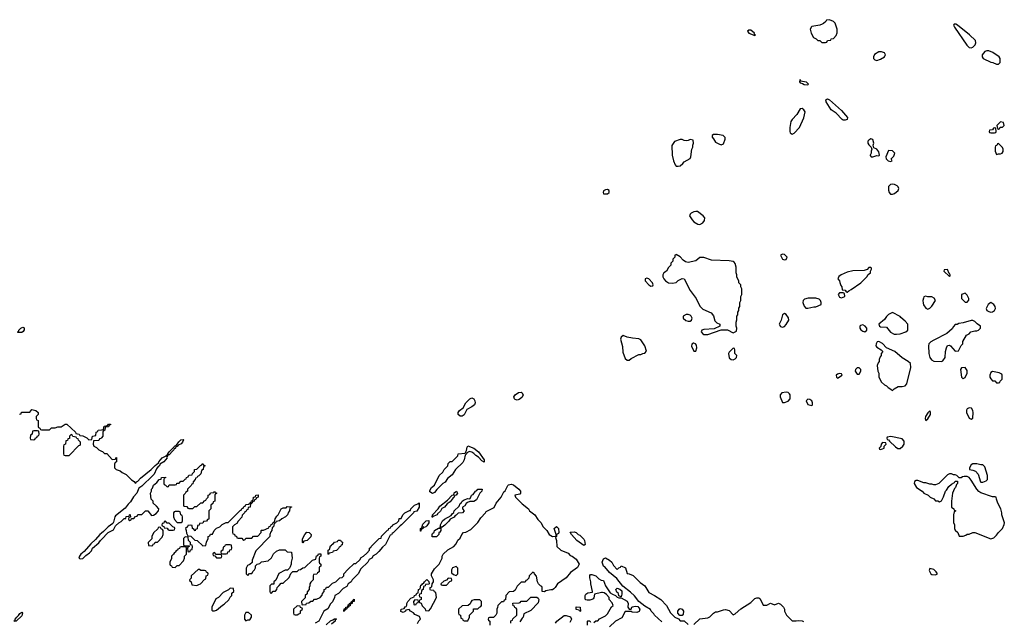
# Model space of a CAD drawing. Header units: inches. Extents: x 2701323 to 2964515, y 494916 to 722124.
# Tile 328 of 656: x 2769167 to 2779189, y 673928 to 680046. Entities that reach past the tile are written whole.
import ezdxf

# ---------------------------------------------------------------- set-up
doc = ezdxf.new("R2010")
doc.units = ezdxf.units.IN
doc.header["$MEASUREMENT"] = 0
for name, color, linetype in [('C7667', 7, 'Continuous'), ('C7677', 7, 'Continuous'), ('C7678', 7, 'Continuous')]:
    doc.layers.add(name, color=color, linetype=linetype)

msp = doc.modelspace()

# ---------------------------------------------------------------- linework, layer by layer
at = {"layer": 'C7667', "color": 2}
for points, elevation in [([(2769150, 676866), (2769148, 676870), (2769158, 676882), (2769158, 676890), (2769178, 676910), (2769198, 676918), (2769213, 676913), (2769213, 676893), (2769204, 676876), (2769190, 676866)], 6), ([(2769350, 675866), (2769310, 675866), (2769298, 675862), (2769294, 675830), (2769278, 675822), (2769274, 675790), (2769278, 675778), (2769310, 675774), (2769322, 675778), (2769327, 675793), (2769342, 675798), (2769347, 675813), (2769362, 675818), (2769366, 675830), (2769362, 675862)], 6), ([(2769690, 675826), (2769674, 675810), (2769673, 675787), (2769658, 675782), (2769653, 675767), (2769638, 675762), (2769634, 675730), (2769618, 675722), (2769614, 675710), (2769614, 675630), (2769618, 675618), (2769630, 675614), (2769670, 675614), (2769770, 675714), (2769782, 675718), (2769786, 675730), (2769786, 675750), (2769766, 675770), (2769762, 675782), (2769748, 675788), (2769742, 675802), (2769707, 675807), (2769702, 675822)], 6), ([(2769130, 673930), (2769109, 673930), (2769122, 673938), (2769121, 673950), (2769137, 673970), (2769155, 673985), (2769170, 674006), (2769190, 674021), (2769197, 674010), (2769190, 673983)], 2)]:
    msp.add_lwpolyline(points, close=True, dxfattribs=dict(at, elevation=elevation))
at = {"layer": 'C7667', "color": 2, "elevation": 6}
for points in [[(2769167, 676033), (2769182, 676038), (2769187, 676053), (2769270, 676054), (2769290, 676082), (2769333, 676073), (2769354, 676050), (2769354, 676030), (2769334, 676010), (2769334, 675990), (2769338, 675978), (2769354, 675970), (2769354, 675910), (2769358, 675898), (2769373, 675893), (2769378, 675878), (2769390, 675874), (2769470, 675874), (2769490, 675894), (2769530, 675894), (2769556, 675904), (2769590, 675905), (2769630, 675934), (2769647, 675933), (2769734, 675850), (2769738, 675838), (2769772, 675832), (2769778, 675818), (2769810, 675814), (2769852, 675792), (2769870, 675774), (2769902, 675778), (2769908, 675812), (2769942, 675818), (2769946, 675850), (2769962, 675858), (2769967, 675873), (2770000, 675876)], [(2770000, 675795), (2769993, 675787), (2769978, 675782), (2769973, 675767), (2769918, 675762), (2769914, 675730), (2769922, 675710), (2769950, 675694), (2769974, 675670), (2770000, 675658)], [(2770000, 674823), (2769984, 674810), (2769940, 674760), (2769890, 674716), (2769822, 674638), (2769788, 674612), (2769775, 674590), (2769771, 674570), (2769782, 674562), (2769810, 674567), (2769842, 674598), (2769877, 674623), (2769897, 674643), (2769910, 674671), (2769973, 674727), (2769990, 674751), (2770000, 674761)]]:
    msp.add_lwpolyline(points, dxfattribs=at)
at = {"layer": 'C7677', "color": 2}
for points, elevation in [([(2777336, 680000), (2777311, 679989), (2777230, 679978), (2777225, 679975), (2777212, 679950), (2777222, 679910), (2777245, 679865), (2777274, 679850), (2777290, 679834), (2777310, 679834), (2777330, 679814), (2777370, 679814), (2777382, 679818), (2777390, 679834), (2777422, 679838), (2777427, 679853), (2777450, 679854), (2777476, 679884), (2777487, 679913), (2777488, 679950), (2777471, 680000)], 10), ([(2778677, 680000), (2778672, 679990), (2778681, 679970), (2778807, 679787), (2778830, 679764), (2778850, 679760), (2778870, 679767), (2778893, 679790), (2778900, 679810), (2778895, 679835), (2778833, 679893), (2778712, 679992), (2778694, 680000)], 10), ([(2770000, 675876), (2770022, 675878), (2770027, 675913), (2770062, 675918), (2770070, 675934), (2770090, 675934), (2770093, 675927), (2770078, 675922), (2770070, 675906), (2770038, 675902), (2770034, 675870), (2770018, 675862), (2770014, 675850), (2770014, 675810), (2770000, 675795)], 6), ([(2770000, 675658), (2770010, 675654), (2770030, 675634), (2770053, 675633), (2770110, 675574), (2770142, 675578), (2770146, 675590), (2770153, 675593), (2770154, 675550), (2770138, 675542), (2770133, 675527), (2770132, 675490), (2770150, 675472), (2770190, 675458), (2770210, 675442), (2770250, 675422), (2770305, 675365), (2770334, 675350), (2770338, 675338), (2770350, 675334), (2770355, 675345), (2770370, 675352), (2770397, 675383), (2770504, 675470), (2770547, 675513), (2770580, 675540), (2770584, 675550), (2770619, 675590), (2770650, 675607), (2770655, 675605), (2770670, 675622), (2770680, 675620), (2770665, 675595), (2770667, 675590), (2770635, 675550), (2770594, 675526), (2770590, 675510), (2770578, 675502), (2770561, 675479), (2770535, 675425), (2770523, 675410), (2770410, 675301), (2770379, 675281), (2770359, 675230), (2770327, 675193), (2770296, 675144), (2770270, 675120), (2770242, 675078), (2770141, 674999), (2770135, 674990), (2770123, 674937), (2770116, 674924), (2770067, 674890), (2770020, 674840), (2770000, 674823)], 6), ([(2770000, 674761), (2770069, 674831), (2770122, 674858), (2770143, 674897), (2770178, 674930), (2770199, 674941), (2770230, 674972), (2770246, 674974), (2770250, 674992), (2770282, 674998), (2770286, 675010), (2770293, 675013), (2770294, 674986), (2770278, 674982), (2770274, 674970), (2770278, 674958), (2770290, 674954), (2770302, 674958), (2770306, 674974), (2770330, 674974), (2770347, 674993), (2770362, 674998), (2770370, 675014), (2770410, 675014), (2770448, 675052), (2770471, 675051), (2770510, 675005), (2770530, 675006), (2770556, 675024), (2770579, 675050), (2770582, 675070), (2770560, 675100), (2770526, 675130), (2770526, 675150), (2770506, 675170), (2770498, 675230), (2770509, 675251), (2770509, 675270), (2770519, 675281), (2770530, 675312), (2770562, 675338), (2770588, 675370), (2770607, 675373), (2770609, 675390), (2770653, 675393), (2770653, 675387), (2770638, 675382), (2770634, 675370), (2770634, 675330), (2770638, 675318), (2770653, 675313), (2770670, 675294), (2770682, 675298), (2770690, 675314), (2770750, 675314), (2770762, 675318), (2770767, 675333), (2770790, 675334), (2770807, 675353), (2770830, 675354), (2770850, 675374), (2770862, 675378), (2770866, 675390), (2770882, 675398), (2770890, 675414), (2770922, 675418), (2770926, 675430), (2770946, 675450), (2770946, 675470), (2770970, 675474), (2771007, 675513), (2771022, 675518), (2771030, 675534), (2771038, 675518), (2771054, 675510), (2771038, 675502), (2771034, 675470), (2771018, 675462), (2771010, 675426), (2770990, 675406), (2770978, 675402), (2770970, 675386), (2770958, 675382), (2770954, 675370), (2770933, 675347), (2770930, 675326), (2770918, 675322), (2770914, 675310), (2770874, 675270), (2770874, 675250), (2770858, 675242), (2770853, 675227), (2770834, 675210), (2770834, 675110), (2770838, 675098), (2770870, 675094), (2770878, 675078), (2770890, 675074), (2770930, 675074), (2770950, 675094), (2770970, 675094), (2771010, 675134), (2771030, 675134), (2771047, 675153), (2771062, 675158), (2771067, 675173), (2771086, 675190), (2771086, 675210), (2771102, 675218), (2771110, 675234), (2771142, 675238), (2771150, 675252), (2771158, 675238), (2771170, 675234), (2771172, 675228), (2771158, 675222), (2771154, 675210), (2771154, 675150), (2771138, 675142), (2771133, 675127), (2771114, 675110), (2771114, 675070), (2771094, 675050), (2771093, 674967), (2771078, 674962), (2771070, 674946), (2771038, 674942), (2771030, 674926), (2770998, 674922), (2770993, 674907), (2770978, 674902), (2770973, 674867), (2770958, 674862), (2770952, 674848), (2770946, 674850), (2770942, 674862), (2770926, 674870), (2770922, 674902), (2770910, 674906), (2770878, 674902), (2770874, 674890), (2770854, 674870), (2770862, 674850), (2770864, 674824), (2770878, 674798), (2770910, 674794), (2770950, 674754), (2770974, 674750), (2771030, 674694), (2771062, 674698), (2771068, 674732), (2771086, 674770), (2771086, 674790), (2771102, 674798), (2771110, 674814), (2771130, 674814), (2771146, 674850), (2771170, 674874), (2771206, 674890), (2771228, 674912), (2771270, 674932), (2771290, 674934), (2771410, 675054), (2771422, 675058), (2771430, 675074), (2771442, 675078), (2771450, 675094), (2771462, 675098), (2771470, 675114), (2771502, 675118), (2771506, 675130), (2771522, 675138), (2771528, 675152), (2771542, 675158), (2771548, 675190), (2771566, 675194), (2771570, 675212), (2771593, 675213), (2771594, 675190), (2771578, 675182), (2771570, 675166), (2771558, 675162), (2771554, 675150), (2771538, 675142), (2771530, 675126), (2771518, 675122), (2771512, 675090), (2771494, 675086), (2771490, 675066), (2771478, 675062), (2771472, 675048), (2771458, 675042), (2771454, 675030), (2771433, 675007), (2771430, 674986), (2771390, 674946), (2771377, 674923), (2771354, 674910), (2771334, 674890), (2771334, 674830), (2771338, 674818), (2771353, 674813), (2771358, 674798), (2771373, 674793), (2771378, 674778), (2771390, 674774), (2771430, 674774), (2771438, 674758), (2771450, 674754), (2771462, 674758), (2771470, 674774), (2771530, 674774), (2771548, 674792), (2771590, 674794), (2771626, 674830), (2771626, 674850), (2771630, 674854), (2771650, 674854), (2771702, 674878), (2771707, 674893), (2771722, 674898), (2771728, 674912), (2771742, 674918), (2771747, 674933), (2771762, 674938), (2771766, 674970), (2771783, 674997), (2771798, 675010), (2771829, 675071), (2771850, 675082), (2771878, 675082), (2771890, 675094), (2771933, 675093), (2771933, 675087), (2771918, 675082), (2771914, 675050), (2771904, 675036), (2771894, 675010), (2771874, 674990), (2771834, 674970), (2771810, 674948), (2771778, 674942), (2771772, 674928), (2771758, 674922), (2771752, 674888), (2771738, 674882), (2771734, 674850), (2771724, 674836), (2771714, 674810), (2771714, 674790), (2771570, 674646), (2771534, 674550), (2771533, 674527), (2771510, 674506), (2771485, 674495), (2771473, 674467), (2771474, 674410), (2771490, 674394), (2771507, 674413), (2771530, 674414), (2771543, 674437), (2771558, 674450), (2771566, 674470), (2771567, 674493), (2771586, 674510), (2771610, 674514), (2771630, 674532), (2771696, 674544), (2771730, 674574), (2771750, 674614), (2771780, 674640), (2771813, 674653), (2771870, 674654), (2771890, 674634), (2771934, 674630), (2771942, 674570), (2771932, 674530), (2771932, 674508), (2771920, 674480), (2771913, 674467), (2771892, 674448), (2771870, 674448), (2771805, 674415), (2771773, 674347), (2771754, 674330), (2771753, 674307), (2771730, 674306), (2771714, 674290), (2771714, 674230), (2771718, 674218), (2771730, 674214), (2771747, 674233), (2771770, 674234), (2771786, 674250), (2771787, 674273), (2771807, 674293), (2771830, 674314), (2771850, 674314), (2771910, 674374), (2771927, 674413), (2771947, 674433), (2771990, 674434), (2772008, 674452), (2772027, 674453), (2772050, 674472), (2772070, 674474), (2772146, 674550), (2772182, 674558), (2772188, 674592), (2772202, 674598), (2772210, 674614), (2772233, 674613), (2772234, 674590), (2772218, 674582), (2772214, 674570), (2772214, 674530), (2772218, 674518), (2772234, 674510), (2772234, 674490), (2772218, 674482), (2772214, 674470), (2772214, 674430), (2772198, 674422), (2772190, 674406), (2772158, 674402), (2772154, 674390), (2772154, 674350), (2772130, 674326), (2772122, 674310), (2772122, 674290), (2772112, 674270), (2772112, 674250), (2772093, 674227), (2772092, 674208), (2772074, 674190), (2772073, 674167), (2772034, 674130), (2772038, 674098), (2772050, 674094), (2772082, 674098), (2772087, 674113), (2772110, 674114), (2772130, 674134), (2772150, 674134), (2772168, 674152), (2772187, 674153), (2772226, 674170), (2772247, 674193), (2772248, 674212), (2772266, 674230), (2772266, 674250), (2772282, 674258), (2772290, 674274), (2772310, 674274), (2772350, 674314), (2772386, 674330), (2772426, 674370), (2772450, 674374), (2772466, 674390), (2772466, 674410), (2772507, 674453), (2772570, 674514), (2772590, 674514), (2772630, 674554), (2772643, 674577), (2772666, 674590), (2772700, 674620), (2772726, 674650), (2772726, 674670), (2772742, 674678), (2772746, 674690), (2772826, 674770), (2772846, 674774), (2772850, 674794), (2772910, 674854), (2772922, 674858), (2772926, 674870), (2772942, 674878), (2772948, 674892), (2772962, 674898), (2772966, 674910), (2773006, 674930), (2773026, 674950), (2773030, 674974), (2773050, 674974), (2773066, 675010), (2773086, 675030), (2773134, 675054), (2773146, 675054), (2773148, 675070), (2773186, 675110), (2773218, 675122), (2773234, 675134), (2773234, 675090), (2773211, 675049), (2773178, 675042), (2773174, 675030), (2773162, 675018), (2773054, 674910), (2773040, 674900), (2772970, 674826), (2772958, 674822), (2772950, 674806), (2772938, 674802), (2772892, 674710), (2772860, 674680), (2772824, 674636), (2772794, 674610), (2772765, 674595), (2772751, 674569), (2772725, 674555), (2772711, 674529), (2772640, 674460), (2772612, 674410), (2772552, 674348), (2772542, 674330), (2772512, 674308), (2772497, 674283), (2772460, 674260), (2772411, 674209), (2772374, 674190), (2772372, 674170), (2772350, 674126), (2772330, 674106), (2772304, 674056), (2772262, 674030), (2772211, 673929), (2772174, 673910)], 6), ([(2773215, 673905), (2773230, 673934), (2773246, 673950), (2773235, 673975), (2773190, 673998), (2773175, 674015), (2773146, 674030), (2773130, 674046), (2773098, 674042), (2773094, 674030), (2773070, 674018), (2773048, 674028), (2773049, 674051), (2773082, 674058), (2773090, 674074), (2773102, 674078), (2773108, 674092), (2773108, 674108), (2773118, 674130), (2773150, 674162), (2773182, 674178), (2773186, 674190), (2773202, 674198), (2773210, 674214), (2773222, 674218), (2773228, 674250), (2773242, 674258), (2773250, 674294), (2773262, 674298), (2773266, 674310), (2773282, 674318), (2773286, 674330), (2773310, 674352), (2773333, 674333), (2773334, 674310), (2773330, 674306), (2773298, 674302), (2773293, 674287), (2773278, 674282), (2773274, 674250), (2773258, 674242), (2773252, 674208), (2773238, 674202), (2773234, 674190), (2773238, 674178), (2773252, 674172), (2773254, 674150), (2773238, 674142), (2773234, 674130), (2773238, 674118), (2773253, 674113), (2773264, 674084), (2773293, 674053), (2773298, 674038), (2773330, 674034), (2773350, 674054), (2773408, 674170), (2773402, 674222), (2773388, 674228), (2773382, 674242), (2773350, 674246), (2773346, 674250), (2773346, 674270), (2773362, 674278), (2773366, 674310), (2773378, 674330), (2773378, 674350), (2773358, 674390), (2773358, 674410), (2773390, 674462), (2773438, 674510), (2773468, 674570), (2773468, 674590), (2773478, 674610), (2773525, 674655), (2773586, 674690), (2773610, 674714), (2773628, 674752), (2773650, 674774), (2773666, 674810), (2773686, 674830), (2773707, 674833), (2773760, 674860), (2773830, 674932), (2773860, 674980), (2773908, 675030), (2773915, 675045), (2773995, 675085), (2774018, 675130), (2774068, 675190), (2774095, 675245), (2774110, 675254), (2774135, 675310), (2774143, 675317), (2774170, 675322), (2774194, 675314), (2774247, 675270), (2774263, 675250), (2774266, 675230), (2774259, 675221), (2774208, 675212), (2774215, 675190), (2774282, 675122), (2774346, 675070), (2774356, 675050), (2774410, 675011), (2774442, 674962), (2774475, 674930), (2774491, 674891), (2774531, 674850), (2774558, 674810), (2774590, 674791), (2774627, 674793), (2774628, 674812), (2774607, 674870), (2774630, 674891), (2774650, 674871), (2774654, 674830), (2774650, 674822), (2774632, 674810), (2774631, 674790), (2774621, 674779), (2774631, 674750), (2774634, 674690), (2774674, 674650), (2774750, 674622), (2774770, 674598), (2774790, 674591), (2774830, 674559), (2774862, 674510), (2774844, 674476), (2774775, 674425), (2774731, 674369), (2774642, 674310), (2774618, 674270), (2774603, 674257), (2774590, 674249), (2774572, 674248), (2774524, 674236), (2774510, 674228), (2774486, 674230), (2774486, 674270), (2774482, 674282), (2774467, 674287), (2774448, 674308), (2774438, 674330), (2774427, 674387), (2774406, 674410), (2774402, 674422), (2774390, 674426), (2774354, 674390), (2774350, 674366), (2774330, 674346), (2774318, 674342), (2774313, 674327), (2774270, 674326), (2774230, 674286), (2774210, 674246), (2774194, 674230), (2774150, 674226), (2774114, 674190), (2774113, 674147), (2774098, 674142), (2774090, 674126), (2774070, 674126), (2774034, 674090), (2774032, 674068), (2774022, 674050), (2774022, 674010), (2774014, 673990), (2773990, 673966), (2773950, 673966), (2773938, 673962), (2773934, 673950), (2773938, 673938), (2773954, 673930), (2773953, 673887)], 6), ([(2775702, 673922), (2775629, 673990), (2775623, 674003), (2775595, 674030), (2775586, 674046), (2775530, 674081), (2775470, 674129), (2775425, 674185), (2775385, 674225), (2775305, 674285), (2775244, 674364), (2775170, 674425), (2775122, 674482), (2775109, 674490), (2775095, 674530), (2775110, 674562), (2775130, 674572), (2775171, 674551), (2775194, 674530), (2775210, 674494), (2775250, 674454), (2775267, 674473), (2775282, 674478), (2775288, 674492), (2775334, 674470), (2775350, 674414), (2775370, 674412), (2775410, 674392), (2775481, 674321), (2775531, 674290), (2775570, 674222), (2775630, 674191), (2775692, 674150), (2775752, 674090), (2775790, 674014), (2775834, 673970), (2775873, 673953), (2775890, 673934), (2775930, 673934), (2775970, 673894)], 6), ([(2775010, 673914), (2775030, 673934), (2775050, 673934), (2775070, 673954), (2775130, 673982), (2775150, 674002), (2775190, 674074), (2775206, 674090), (2775196, 674116), (2775168, 674150), (2775166, 674170), (2775140, 674200), (2775116, 674216), (2775100, 674220), (2775090, 674222), (2775018, 674202), (2775012, 674168), (2775004, 674156), (2774990, 674148), (2774970, 674142), (2774942, 674142), (2774927, 674147), (2774922, 674162), (2774922, 674190), (2774930, 674202), (2774950, 674218), (2774996, 674224), (2774998, 674230), (2774982, 674310), (2774982, 674330), (2774969, 674370), (2774970, 674394), (2774978, 674402), (2774990, 674405), (2775030, 674390), (2775061, 674361), (2775086, 674346), (2775110, 674341), (2775128, 674288), (2775178, 674218), (2775202, 674202), (2775231, 674191), (2775250, 674172), (2775265, 674165), (2775290, 674165), (2775350, 674131), (2775359, 674110), (2775358, 674070), (2775370, 674052), (2775390, 674052), (2775396, 674070), (2775404, 674076), (2775430, 674083), (2775458, 674078), (2775478, 674050), (2775473, 674027), (2775450, 674018), (2775400, 674020), (2775390, 674026), (2775330, 674026), (2775297, 673963), (2775232, 673930), (2775172, 673870)], 6), ([(2774166, 673910), (2774167, 673933), (2774182, 673938), (2774187, 673953), (2774226, 673990), (2774226, 674050), (2774222, 674062), (2774208, 674068), (2774202, 674082), (2774190, 674086), (2774187, 674113), (2774250, 674114), (2774262, 674118), (2774270, 674134), (2774330, 674134), (2774370, 674172), (2774430, 674174), (2774444, 674164), (2774451, 674151), (2774446, 674114), (2774370, 674038), (2774298, 674002), (2774292, 673970), (2774280, 673960), (2774257, 673923)], 6), ([(2776030, 673894), (2776090, 673952), (2776170, 673962), (2776190, 673972), (2776228, 674010), (2776250, 674025), (2776270, 674025), (2776330, 674043), (2776350, 674047), (2776390, 674036), (2776430, 673992), (2776450, 674002), (2776507, 674053), (2776610, 674118), (2776650, 674158), (2776670, 674166), (2776690, 674165), (2776699, 674159), (2776715, 674135), (2776733, 674093), (2776770, 674092), (2776810, 674112), (2776850, 674094), (2776890, 674112), (2776910, 674102), (2776942, 674070), (2776952, 674052), (2776952, 674030), (2776972, 673990), (2777030, 673932), (2777070, 673931), (2777090, 673936), (2777130, 673931), (2777144, 673924)], 6), ([(2772288, 673892), (2772330, 673934), (2772356, 673944), (2772370, 673954), (2772390, 673954), (2772391, 673950), (2772378, 673942), (2772378, 673930), (2772342, 673898)], 6), ([(2774622, 673910), (2774635, 673930), (2774710, 673985), (2774730, 673985), (2774772, 673972), (2774782, 673950), (2774765, 673915)], 6), ([(2774946, 673890), (2774946, 673930), (2774950, 673934), (2774970, 673934), (2774978, 673918)], 6)]:
    msp.add_lwpolyline(points, dxfattribs=dict(at, elevation=elevation))
for points, elevation in [([(2776590, 679941), (2776575, 679930), (2776588, 679908), (2776650, 679886), (2776658, 679890), (2776644, 679904), (2776645, 679910), (2776610, 679938)], 10), ([(2777940, 679720), (2777910, 679719), (2777868, 679692), (2777856, 679670), (2777858, 679650), (2777870, 679638), (2777890, 679631), (2777930, 679643), (2777968, 679670), (2777976, 679684), (2777978, 679690), (2777968, 679708)], 10), ([(2779030, 679729), (2779010, 679729), (2778990, 679722), (2778962, 679690), (2778962, 679670), (2778974, 679650), (2779053, 679613), (2779072, 679612), (2779110, 679594), (2779130, 679594), (2779146, 679610), (2779146, 679650), (2779138, 679670), (2779073, 679713)], 10), ([(2777110, 679435), (2777106, 679434), (2777105, 679415), (2777110, 679405), (2777136, 679396), (2777150, 679386), (2777190, 679382), (2777195, 679390), (2777175, 679410), (2777136, 679416), (2777121, 679421)], 10), ([(2777130, 679142), (2777110, 679138), (2777078, 679082), (2777028, 679032), (2777015, 679010), (2777005, 678950), (2777005, 678910), (2777010, 678894), (2777030, 678882), (2777050, 678891), (2777104, 678950), (2777148, 679048), (2777162, 679110), (2777148, 679130)], 10), ([(2777550, 679024), (2777539, 679030), (2777476, 679096), (2777428, 679128), (2777374, 679210), (2777373, 679230), (2777390, 679242), (2777410, 679232), (2777530, 679123), (2777593, 679050), (2777588, 679032), (2777570, 679026)], 6), ([(2779090, 678946), (2779078, 678942), (2779070, 678926), (2779038, 678922), (2779034, 678910), (2779038, 678898), (2779050, 678894), (2779090, 678894), (2779102, 678898), (2779106, 678910), (2779102, 678942)], 10), ([(2779150, 679006), (2779114, 678970), (2779118, 678938), (2779130, 678934), (2779142, 678938), (2779147, 678953), (2779170, 678954), (2779186, 678970), (2779182, 679002)], 10), ([(2776270, 678878), (2776230, 678878), (2776214, 678870), (2776214, 678850), (2776230, 678834), (2776250, 678802), (2776282, 678782), (2776307, 678773), (2776330, 678782), (2776349, 678830), (2776348, 678848), (2776328, 678868)], 10), ([(2775990, 678828), (2775970, 678818), (2775950, 678815), (2775930, 678818), (2775910, 678828), (2775890, 678828), (2775831, 678809), (2775810, 678778), (2775806, 678766), (2775807, 678670), (2775821, 678610), (2775838, 678570), (2775850, 678558), (2775870, 678556), (2775890, 678561), (2775917, 678583), (2775930, 678602), (2775990, 678634), (2775998, 678650), (2776008, 678730), (2776018, 678750), (2776018, 678770), (2776026, 678790), (2776022, 678822)], 10), ([(2777830, 678835), (2777810, 678822), (2777801, 678810), (2777798, 678790), (2777810, 678772), (2777834, 678750), (2777842, 678730), (2777832, 678710), (2777832, 678690), (2777822, 678670), (2777824, 678664), (2777833, 678653), (2777850, 678652), (2777890, 678665), (2777910, 678662), (2777918, 678670), (2777910, 678702), (2777890, 678729), (2777862, 678742), (2777855, 678770), (2777861, 678790), (2777850, 678828)], 10), ([(2779130, 678786), (2779118, 678782), (2779113, 678767), (2779098, 678762), (2779094, 678750), (2779094, 678710), (2779110, 678674), (2779130, 678682), (2779150, 678682), (2779166, 678690), (2779176, 678704), (2779178, 678730), (2779170, 678746)], 10), ([(2778010, 678715), (2777982, 678650), (2777985, 678630), (2778005, 678610), (2778030, 678605), (2778046, 678610), (2778038, 678630), (2778063, 678657), (2778075, 678690), (2778052, 678712)], 10), ([(2778050, 678374), (2778030, 678369), (2778011, 678349), (2778011, 678311), (2778018, 678290), (2778032, 678272), (2778050, 678271), (2778070, 678278), (2778108, 678310), (2778115, 678330), (2778110, 678346), (2778098, 678358), (2778070, 678369)], 10), ([(2775150, 678318), (2775130, 678315), (2775110, 678306), (2775105, 678290), (2775110, 678274), (2775150, 678274), (2775166, 678290), (2775166, 678310)], 10), ([(2776050, 678097), (2776030, 678093), (2776001, 678079), (2775991, 678070), (2775985, 678050), (2776011, 678010), (2776030, 677991), (2776070, 677965), (2776090, 677962), (2776120, 677980), (2776137, 678003), (2776139, 678030), (2776124, 678050), (2776066, 678094)], 10), ([(2775850, 677658), (2775844, 677656), (2775834, 677650), (2775834, 677630), (2775814, 677610), (2775814, 677590), (2775794, 677570), (2775794, 677550), (2775770, 677526), (2775752, 677490), (2775722, 677470), (2775712, 677450), (2775712, 677430), (2775722, 677410), (2775742, 677390), (2775770, 677371), (2775810, 677366), (2775850, 677372), (2775870, 677392), (2775910, 677414), (2775931, 677411), (2775991, 677291), (2776051, 677210), (2776090, 677132), (2776122, 677102), (2776204, 677064), (2776230, 677034), (2776244, 676984), (2776264, 676964), (2776294, 676950), (2776294, 676930), (2776237, 676903), (2776130, 676896), (2776110, 676889), (2776103, 676870), (2776119, 676850), (2776130, 676844), (2776170, 676846), (2776308, 676892), (2776370, 676892), (2776430, 676862), (2776462, 676878), (2776466, 676910), (2776458, 676930), (2776458, 676970), (2776467, 676993), (2776468, 677030), (2776476, 677044), (2776478, 677070), (2776488, 677090), (2776488, 677112), (2776498, 677130), (2776498, 677170), (2776508, 677190), (2776508, 677230), (2776518, 677250), (2776518, 677310), (2776506, 677330), (2776506, 677350), (2776486, 677370), (2776486, 677390), (2776468, 677428), (2776468, 677450), (2776458, 677470), (2776458, 677530), (2776450, 677566), (2776440, 677580), (2776428, 677588), (2776409, 677589), (2776390, 677595), (2776210, 677602), (2776130, 677626), (2776090, 677626), (2776050, 677595), (2775970, 677576), (2775943, 677583), (2775921, 677601), (2775890, 677635)], 10), ([(2776930, 677662), (2776912, 677650), (2776930, 677611), (2776950, 677603), (2776970, 677607), (2776979, 677630), (2776950, 677659)], 10), ([(2777830, 677526), (2777810, 677526), (2777793, 677507), (2777764, 677496), (2777647, 677493), (2777590, 677479), (2777527, 677453), (2777505, 677435), (2777494, 677410), (2777512, 677390), (2777513, 677373), (2777524, 677344), (2777534, 677330), (2777538, 677298), (2777570, 677294), (2777578, 677278), (2777590, 677274), (2777606, 677290), (2777630, 677302), (2777729, 677371), (2777789, 677430), (2777804, 677456), (2777826, 677470), (2777826, 677490), (2777838, 677510), (2777838, 677518)], 10), ([(2778610, 677506), (2778578, 677502), (2778574, 677490), (2778630, 677434), (2778638, 677442), (2778638, 677450), (2778630, 677466), (2778626, 677466)], 10), ([(2775550, 677416), (2775532, 677410), (2775534, 677390), (2775570, 677351), (2775590, 677337), (2775610, 677338), (2775615, 677350), (2775609, 677370), (2775571, 677411)], 10), ([(2777510, 677268), (2777498, 677250), (2777510, 677225), (2777530, 677218), (2777550, 677225), (2777566, 677230), (2777562, 677262), (2777547, 677267)], 10), ([(2778790, 677266), (2778764, 677256), (2778754, 677250), (2778754, 677210), (2778790, 677174), (2778810, 677174), (2778827, 677193), (2778828, 677210), (2778810, 677246)], 10), ([(2777270, 677214), (2777193, 677213), (2777156, 677204), (2777142, 677190), (2777138, 677170), (2777150, 677134), (2777170, 677112), (2777190, 677111), (2777250, 677125), (2777270, 677125), (2777326, 677150), (2777326, 677170), (2777318, 677190), (2777303, 677203)], 10), ([(2778385, 677235), (2778371, 677229), (2778365, 677215), (2778361, 677190), (2778363, 677163), (2778367, 677147), (2778390, 677112), (2778410, 677102), (2778429, 677111), (2778450, 677132), (2778488, 677190), (2778475, 677215), (2778450, 677228), (2778410, 677229)], 10), ([(2779050, 677169), (2779025, 677150), (2779005, 677110), (2779012, 677090), (2779030, 677078), (2779050, 677071), (2779070, 677076), (2779089, 677090), (2779099, 677110), (2779094, 677130), (2779082, 677150)], 10), ([(2775970, 677049), (2775950, 677049), (2775921, 677030), (2775921, 677010), (2775946, 676986), (2775970, 676979), (2775990, 676981), (2776004, 676990), (2776013, 677010), (2776003, 677030), (2775990, 677041)], 10), ([(2776950, 677058), (2776930, 677046), (2776916, 676990), (2776898, 676950), (2776910, 676925), (2776930, 676918), (2776950, 676925), (2776970, 676945), (2776997, 676990), (2776993, 677013), (2776970, 677048)], 10), ([(2778050, 677068), (2778010, 677048), (2777990, 677028), (2777970, 676998), (2777912, 676950), (2777918, 676930), (2777930, 676923), (2777990, 676919), (2778030, 676867), (2778068, 676848), (2778090, 676847), (2778130, 676851), (2778188, 676872), (2778206, 676890), (2778206, 676950), (2778180, 676980), (2778136, 677016), (2778128, 677028)], 10), ([(2777750, 676944), (2777724, 676936), (2777718, 676930), (2777718, 676910), (2777730, 676892), (2777750, 676878), (2777770, 676872), (2777788, 676890), (2777789, 676910), (2777774, 676930)], 10), ([(2778870, 676988), (2778850, 676988), (2778770, 676962), (2778725, 676955), (2778710, 676946), (2778690, 676946), (2778670, 676926), (2778657, 676903), (2778605, 676855), (2778470, 676788), (2778442, 676770), (2778422, 676750), (2778418, 676730), (2778421, 676650), (2778431, 676610), (2778446, 676586), (2778470, 676573), (2778550, 676571), (2778562, 676578), (2778588, 676610), (2778589, 676670), (2778599, 676710), (2778609, 676731), (2778630, 676736), (2778642, 676730), (2778690, 676674), (2778722, 676678), (2778750, 676734), (2778766, 676750), (2778768, 676772), (2778803, 676837), (2778830, 676852), (2778849, 676871), (2778890, 676882), (2778910, 676882), (2778926, 676890), (2778946, 676910), (2778948, 676930), (2778914, 676954), (2778890, 676978)], 10), ([(2775310, 676834), (2775290, 676818), (2775284, 676796), (2775302, 676722), (2775306, 676666), (2775330, 676602), (2775350, 676582), (2775370, 676582), (2775390, 676602), (2775470, 676642), (2775490, 676642), (2775510, 676652), (2775530, 676654), (2775546, 676674), (2775529, 676730), (2775490, 676789), (2775470, 676802), (2775406, 676806), (2775350, 676819)], 10), ([(2776030, 676758), (2776024, 676756), (2776010, 676746), (2776005, 676725), (2776030, 676674), (2776050, 676674), (2776058, 676710), (2776056, 676736), (2776046, 676750)], 10), ([(2777910, 676774), (2777894, 676770), (2777885, 676750), (2777882, 676730), (2777890, 676714), (2777934, 676690), (2777952, 676670), (2777934, 676650), (2777934, 676630), (2777924, 676616), (2777914, 676590), (2777914, 676570), (2777904, 676556), (2777894, 676530), (2777902, 676470), (2777912, 676450), (2777912, 676410), (2777940, 676360), (2777970, 676332), (2777990, 676322), (2778005, 676305), (2778034, 676290), (2778050, 676274), (2778068, 676292), (2778110, 676314), (2778150, 676314), (2778178, 676322), (2778196, 676344), (2778236, 676510), (2778233, 676550), (2778209, 676570), (2778148, 676608), (2778075, 676670), (2777989, 676709), (2777950, 676753)], 10), ([(2776430, 676706), (2776390, 676666), (2776382, 676650), (2776390, 676607), (2776409, 676589), (2776430, 676588), (2776450, 676598), (2776462, 676610), (2776468, 676630), (2776446, 676650), (2776446, 676690), (2776442, 676702)], 10), ([(2777510, 676448), (2777490, 676442), (2777478, 676430), (2777482, 676410), (2777490, 676402), (2777538, 676430), (2777530, 676446)], 10), ([(2777710, 676506), (2777690, 676506), (2777673, 676487), (2777672, 676470), (2777690, 676442), (2777710, 676442), (2777728, 676470), (2777727, 676487)], 10), ([(2778790, 676508), (2778753, 676507), (2778742, 676490), (2778752, 676410), (2778770, 676392), (2778778, 676402), (2778790, 676407), (2778812, 676450), (2778810, 676478)], 10), ([(2779070, 676468), (2779050, 676458), (2779042, 676430), (2779042, 676410), (2779050, 676394), (2779070, 676374), (2779092, 676372), (2779110, 676354), (2779130, 676354), (2779142, 676358), (2779146, 676370), (2779166, 676390), (2779166, 676430), (2779162, 676442), (2779136, 676456)], 10), ([(2774230, 676175), (2774210, 676182), (2774202, 676190), (2774198, 676210), (2774209, 676231), (2774245, 676255), (2774270, 676258), (2774282, 676250), (2774291, 676229), (2774277, 676203), (2774250, 676182)], 6), ([(2776970, 676257), (2776926, 676250), (2776907, 676230), (2776907, 676210), (2776930, 676154), (2776950, 676152), (2776990, 676165), (2777009, 676191), (2777009, 676230), (2777001, 676241), (2776990, 676253)], 10), ([(2773670, 676013), (2773650, 676014), (2773629, 676030), (2773629, 676050), (2773644, 676070), (2773681, 676099), (2773709, 676150), (2773750, 676190), (2773770, 676199), (2773790, 676191), (2773801, 676170), (2773804, 676150), (2773795, 676130), (2773770, 676110), (2773718, 676082), (2773690, 676029)], 6), ([(2777190, 676188), (2777172, 676170), (2777190, 676132), (2777230, 676122), (2777238, 676130), (2777238, 676150), (2777228, 676170), (2777210, 676182)], 10), ([(2778430, 676068), (2778410, 676049), (2778385, 676010), (2778382, 675990), (2778390, 675971), (2778410, 675986), (2778438, 676030), (2778439, 676050)], 10), ([(2778830, 676098), (2778812, 676088), (2778804, 676076), (2778805, 676050), (2778830, 675994), (2778850, 675982), (2778867, 675993), (2778873, 676050), (2778869, 676070), (2778855, 676095)], 10), ([(2770680, 675620), (2770675, 675630), (2770688, 675652), (2770739, 675701), (2770744, 675710), (2770762, 675718), (2770786, 675754), (2770806, 675774), (2770830, 675778), (2770834, 675774), (2770825, 675750), (2770810, 675733), (2770780, 675720), (2770770, 675706), (2770758, 675702), (2770754, 675690), (2770740, 675680), (2770736, 675670), (2770721, 675659), (2770690, 675621)], 6), ([(2777950, 675746), (2777934, 675730), (2777933, 675707), (2777914, 675690), (2777918, 675678), (2777930, 675674), (2777950, 675682), (2777966, 675690), (2777966, 675710), (2777986, 675730), (2777982, 675742)], 10), ([(2778034, 675806), (2777998, 675802), (2777994, 675790), (2777998, 675778), (2778010, 675774), (2778020, 675760), (2778081, 675701), (2778104, 675684), (2778130, 675685), (2778157, 675710), (2778170, 675730), (2778170, 675758), (2778150, 675782)], 10), ([(2773894, 675546), (2773870, 675559), (2773837, 675597), (2773810, 675614), (2773790, 675635), (2773770, 675649), (2773747, 675653), (2773718, 675642), (2773714, 675630), (2773702, 675618), (2773692, 675570), (2773677, 675543), (2773602, 675470), (2773570, 675418), (2773520, 675380), (2773497, 675343), (2773474, 675330), (2773412, 675268), (2773390, 675238), (2773370, 675228), (2773343, 675243), (2773343, 675257), (2773358, 675290), (2773388, 675312), (2773438, 675410), (2773475, 675445), (2773488, 675470), (2773526, 675510), (2773530, 675534), (2773550, 675552), (2773570, 675554), (2773588, 675572), (2773626, 675610), (2773629, 675631), (2773702, 675638), (2773716, 675664), (2773721, 675699), (2773730, 675711), (2773790, 675690), (2773837, 675650), (2773895, 675570)], 6), ([(2778910, 675528), (2778870, 675528), (2778850, 675518), (2778834, 675490), (2778834, 675470), (2778870, 675466), (2778896, 675456), (2778923, 675423), (2778946, 675346), (2778950, 675342), (2778970, 675342), (2779003, 675357), (2779018, 675370), (2779017, 675410), (2778990, 675498), (2778970, 675518), (2778950, 675518)], 10), ([(2778650, 675428), (2778630, 675428), (2778610, 675418), (2778522, 675330), (2778490, 675315), (2778470, 675315), (2778450, 675322), (2778430, 675322), (2778390, 675335), (2778370, 675335), (2778310, 675358), (2778290, 675358), (2778274, 675350), (2778272, 675330), (2778294, 675290), (2778351, 675251), (2778370, 675232), (2778414, 675210), (2778434, 675190), (2778472, 675172), (2778490, 675154), (2778512, 675152), (2778530, 675142), (2778550, 675154), (2778570, 675194), (2778589, 675251), (2778600, 675260), (2778623, 675297), (2778650, 675322), (2778682, 675338), (2778690, 675354), (2778713, 675353), (2778712, 675330), (2778702, 675318), (2778691, 675289), (2778681, 675279), (2778662, 675230), (2778651, 675150), (2778652, 675090), (2778674, 675070), (2778678, 675058), (2778694, 675050), (2778678, 675042), (2778672, 675010), (2778673, 674933), (2778682, 674910), (2778682, 674870), (2778690, 674854), (2778714, 674830), (2778730, 674794), (2778770, 674794), (2778796, 674804), (2778810, 674814), (2778830, 674814), (2778870, 674832), (2778888, 674832), (2779050, 674765), (2779083, 674777), (2779110, 674802), (2779130, 674832), (2779169, 674871), (2779188, 674912), (2779189, 674930), (2779164, 675010), (2779164, 675030), (2779154, 675070), (2779122, 675130), (2779108, 675170), (2779106, 675190), (2779095, 675195), (2779070, 675195), (2778950, 675235), (2778930, 675249), (2778909, 675270), (2778850, 675364), (2778830, 675389), (2778810, 675402), (2778780, 675400), (2778764, 675396), (2778750, 675386), (2778730, 675386), (2778706, 675410), (2778690, 675418), (2778670, 675418)], 10), ([(2773410, 674786), (2773367, 674787), (2773364, 674810), (2773370, 674822), (2773385, 674835), (2773390, 674851), (2773430, 674876), (2773446, 674874), (2773449, 674909), (2773470, 674950), (2773490, 674968), (2773558, 675002), (2773570, 675022), (2773586, 675034), (2773590, 675051), (2773640, 675100), (2773650, 675125), (2773664, 675136), (2773670, 675150), (2773690, 675164), (2773730, 675177), (2773750, 675174), (2773763, 675197), (2773765, 675210), (2773782, 675218), (2773806, 675250), (2773821, 675259), (2773830, 675271), (2773873, 675273), (2773872, 675250), (2773852, 675230), (2773817, 675163), (2773790, 675146), (2773750, 675146), (2773724, 675136), (2773710, 675126), (2773698, 675102), (2773674, 675090), (2773674, 675070), (2773692, 675050), (2773674, 675030), (2773630, 675026), (2773610, 675006), (2773598, 675002), (2773590, 674986), (2773550, 674968), (2773535, 674945), (2773495, 674905), (2773466, 674886), (2773454, 674886), (2773454, 674850), (2773445, 674835), (2773434, 674830), (2773434, 674810)], 6), ([(2773366, 674986), (2773368, 675010), (2773428, 675072), (2773443, 675097), (2773520, 675160), (2773569, 675211), (2773586, 675214), (2773590, 675234), (2773612, 675252), (2773622, 675230), (2773611, 675210), (2773592, 675208), (2773591, 675190), (2773578, 675182), (2773550, 675142), (2773518, 675122), (2773491, 675090), (2773465, 675075), (2773450, 675048), (2773421, 675019), (2773418, 675010), (2773382, 674998), (2773371, 674989), (2773370, 674986)], 6), ([(2770790, 675046), (2770750, 675046), (2770738, 675042), (2770734, 675030), (2770734, 674990), (2770744, 674964), (2770770, 674934), (2770810, 674934), (2770822, 674938), (2770826, 674950), (2770826, 674990), (2770822, 675002), (2770806, 675010), (2770802, 675042)], 6), ([(2770650, 674946), (2770638, 674942), (2770633, 674927), (2770618, 674922), (2770614, 674910), (2770618, 674898), (2770633, 674893), (2770638, 674878), (2770670, 674874), (2770678, 674858), (2770690, 674854), (2770730, 674854), (2770742, 674858), (2770746, 674870), (2770742, 674882), (2770727, 674887), (2770690, 674926), (2770670, 674926)], 6), ([(2773283, 674883), (2773273, 674887), (2773270, 674869), (2773253, 674867), (2773250, 674846), (2773246, 674846), (2773248, 674872), (2773262, 674878), (2773270, 674914), (2773306, 674950), (2773333, 674953), (2773330, 674928), (2773310, 674898), (2773302, 674890)], 6), ([(2770590, 674886), (2770578, 674882), (2770573, 674867), (2770530, 674826), (2770514, 674790), (2770513, 674767), (2770474, 674730), (2770478, 674698), (2770510, 674694), (2770522, 674698), (2770527, 674713), (2770542, 674718), (2770547, 674733), (2770570, 674734), (2770616, 674784), (2770626, 674810), (2770626, 674850), (2770622, 674862), (2770607, 674867), (2770602, 674882)], 6), ([(2772050, 674726), (2772046, 674730), (2772047, 674767), (2772068, 674812), (2772090, 674834), (2772112, 674832), (2772134, 674810), (2772130, 674786), (2772094, 674750), (2772058, 674742)], 6), ([(2774910, 674698), (2774839, 674750), (2774782, 674810), (2774770, 674834), (2774810, 674838), (2774830, 674831), (2774851, 674811), (2774870, 674802), (2774910, 674762), (2774916, 674750), (2774922, 674710)], 6), ([(2770850, 674786), (2770834, 674770), (2770834, 674710), (2770838, 674698), (2770850, 674694), (2770894, 674694), (2770893, 674687), (2770878, 674682), (2770874, 674670), (2770878, 674638), (2770890, 674634), (2770902, 674638), (2770907, 674653), (2770922, 674658), (2770926, 674690), (2770922, 674702), (2770906, 674706), (2770906, 674730), (2770886, 674750), (2770882, 674782)], 6), ([(2772310, 674608), (2772306, 674610), (2772306, 674650), (2772322, 674658), (2772330, 674694), (2772342, 674698), (2772346, 674710), (2772362, 674718), (2772370, 674734), (2772402, 674738), (2772410, 674754), (2772433, 674753), (2772438, 674738), (2772452, 674732), (2772450, 674706), (2772438, 674702), (2772433, 674687), (2772418, 674682), (2772413, 674667), (2772393, 674647), (2772358, 674642), (2772350, 674626), (2772318, 674622)], 6), ([(2770850, 674686), (2770810, 674686), (2770798, 674682), (2770793, 674667), (2770778, 674662), (2770774, 674650), (2770758, 674642), (2770754, 674630), (2770738, 674622), (2770734, 674610), (2770714, 674590), (2770712, 674568), (2770694, 674530), (2770694, 674510), (2770698, 674498), (2770713, 674493), (2770718, 674478), (2770750, 674474), (2770770, 674494), (2770790, 674494), (2770836, 674544), (2770846, 674570), (2770846, 674590), (2770866, 674610), (2770866, 674670), (2770862, 674682)], 6), ([(2771310, 674706), (2771270, 674706), (2771258, 674702), (2771253, 674687), (2771238, 674682), (2771234, 674650), (2771218, 674642), (2771214, 674630), (2771218, 674618), (2771230, 674614), (2771270, 674614), (2771282, 674618), (2771287, 674633), (2771302, 674638), (2771307, 674653), (2771322, 674658), (2771326, 674670), (2771322, 674702)], 6), ([(2771150, 674626), (2771138, 674622), (2771134, 674610), (2771138, 674598), (2771154, 674594), (2771170, 674574), (2771210, 674574), (2771222, 674578), (2771226, 674590), (2771222, 674602), (2771210, 674606), (2771166, 674606)], 6), ([(2770996, 674456), (2770984, 674456), (2770914, 674390), (2770912, 674368), (2770894, 674350), (2770898, 674338), (2770914, 674330), (2770918, 674298), (2770970, 674292), (2770990, 674302), (2771006, 674310), (2771050, 674354), (2771062, 674358), (2771066, 674390), (2771082, 674398), (2771086, 674410), (2771082, 674422), (2771067, 674427), (2771062, 674442), (2771050, 674446), (2771010, 674446)], 6), ([(2773610, 674486), (2773574, 674470), (2773562, 674450), (2773562, 674422), (2773582, 674402), (2773610, 674394), (2773626, 674410), (2773628, 674450), (2773627, 674467)], 6), ([(2778430, 674466), (2778425, 674445), (2778442, 674410), (2778450, 674405), (2778490, 674401), (2778508, 674410), (2778494, 674430), (2778470, 674453)], 10), ([(2773530, 674366), (2773513, 674347), (2773484, 674336), (2773454, 674310), (2773458, 674298), (2773470, 674294), (2773510, 674294), (2773547, 674333), (2773562, 674338), (2773566, 674350), (2773562, 674362)], 6), ([(2771310, 674266), (2771293, 674247), (2771240, 674220), (2771191, 674169), (2771165, 674155), (2771122, 674070), (2771122, 674042), (2771130, 674034), (2771150, 674034), (2771170, 674042), (2771230, 674092), (2771250, 674102), (2771295, 674145), (2771310, 674174), (2771326, 674190), (2771327, 674213), (2771346, 674230), (2771342, 674262)], 6), ([(2775290, 674178), (2775267, 674187), (2775262, 674210), (2775244, 674224), (2775236, 674250), (2775250, 674264), (2775276, 674256), (2775296, 674236), (2775297, 674203)], 6), ([(2772470, 674029), (2772466, 674030), (2772470, 674054), (2772482, 674058), (2772486, 674070), (2772506, 674074), (2772510, 674094), (2772522, 674098), (2772526, 674110), (2772542, 674118), (2772546, 674130), (2772562, 674138), (2772566, 674150), (2772572, 674152), (2772571, 674130), (2772552, 674128), (2772550, 674109), (2772533, 674107), (2772530, 674086), (2772518, 674082), (2772514, 674070), (2772498, 674062), (2772494, 674050), (2772478, 674042)], 6), ([(2773190, 674146), (2773174, 674130), (2773178, 674098), (2773190, 674094), (2773202, 674098), (2773207, 674113), (2773222, 674118), (2773226, 674130), (2773222, 674142)], 6), ([(2773793, 674147), (2773770, 674138), (2773762, 674130), (2773753, 674107), (2773733, 674087), (2773670, 674086), (2773634, 674050), (2773634, 674010), (2773638, 673998), (2773654, 673990), (2773658, 673958), (2773673, 673953), (2773678, 673938), (2773690, 673934), (2773730, 673934), (2773746, 673970), (2773746, 673990), (2773786, 674030), (2773787, 674053), (2773830, 674054), (2773847, 674073), (2773862, 674078), (2773866, 674090), (2773866, 674130), (2773850, 674146)], 6), ([(2771990, 674086), (2771954, 674050), (2771954, 674010), (2771958, 673998), (2771970, 673994), (2771990, 673994), (2772010, 674002), (2772026, 674010), (2772027, 674033), (2772046, 674050), (2772042, 674062), (2772027, 674067), (2772022, 674082)], 6), ([(2774870, 674026), (2774862, 674042), (2774830, 674046), (2774830, 674074), (2774873, 674073), (2774874, 674030)], 6), ([(2775910, 673986), (2775887, 673987), (2775866, 674010), (2775866, 674030), (2775878, 674050), (2775890, 674058), (2775911, 674051), (2775922, 674030), (2775920, 674000)], 6), ([(2771470, 674018), (2771454, 673990), (2771454, 673950), (2771470, 673934), (2771490, 673942), (2771510, 673942), (2771526, 673970), (2771526, 673990), (2771496, 674016)], 6)]:
    msp.add_lwpolyline(points, close=True, dxfattribs=dict(at, elevation=elevation))
at = {"layer": 'C7678', "color": 2, "elevation": 10}
for points in [[(2777471, 680000), (2777468, 680010), (2777450, 680028), (2777410, 680046), (2777378, 680042), (2777373, 680027), (2777350, 680006), (2777336, 680000)], [(2778694, 680000), (2778690, 680002), (2778678, 680002), (2778677, 680000)]]:
    msp.add_lwpolyline(points, dxfattribs=at)

doc.saveas('drawing.dxf')
